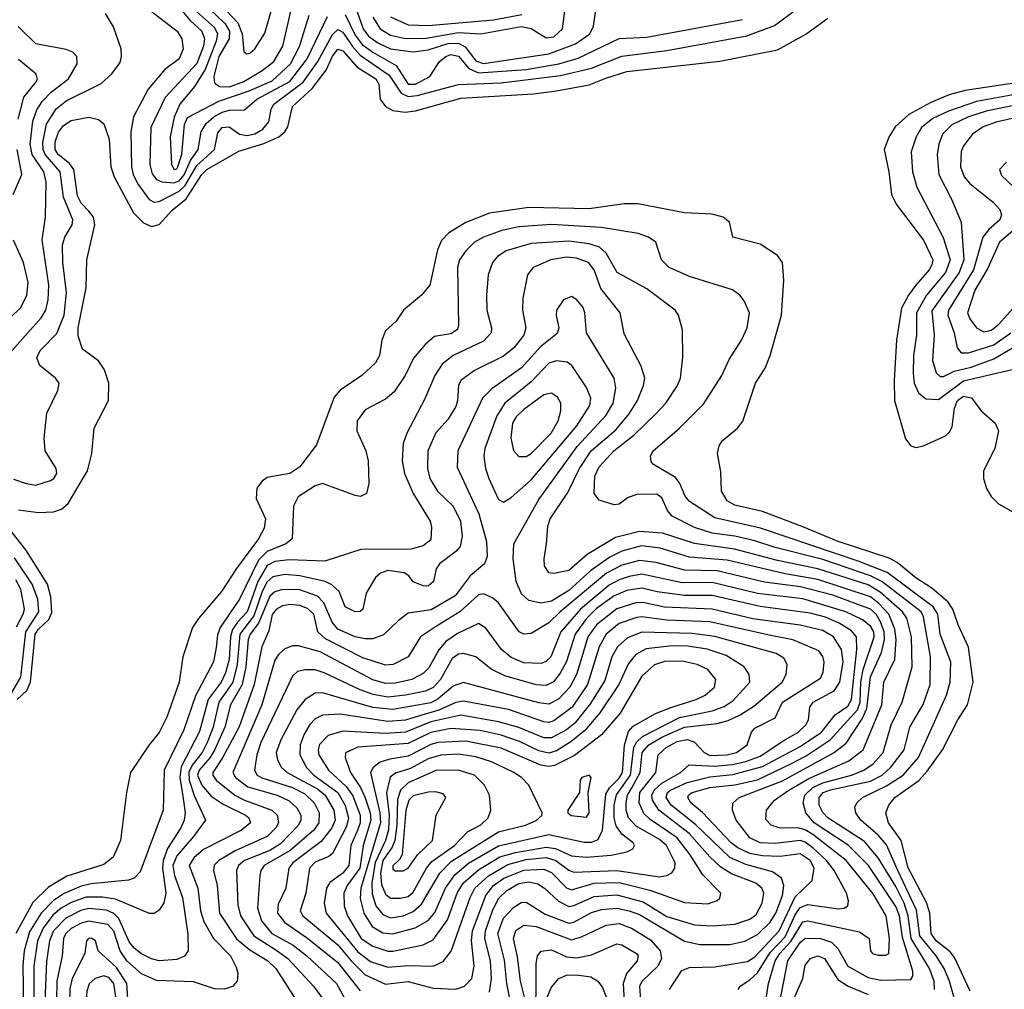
# Model space of a CAD drawing. Extents: x 997026 to 1115308, y 536381 to 619039.
# Tile 380 of 484: x 1050810 to 1054727, y 591862 to 595721. Entities that reach past the tile are written whole.
import ezdxf

# ---------------------------------------------------------------- set-up
doc = ezdxf.new("R2010")
doc.units = 0

msp = doc.modelspace()

# ---------------------------------------------------------------- linework, layer by layer
at = {"layer": '0CON20XD'}
for points in [[(1051551.1, 595845), (1051677.8, 595707.8), (1051695.6, 595664.4), (1051701.1, 595595), (1051712.5, 595585), (1051725, 595587.5), (1051745, 595604.5), (1051785, 595666.9), (1051830.9, 595825)], [(1052152.1, 595752.1), (1052176.2, 595685), (1052197.9, 595655), (1052235, 595628.6), (1052285, 595605.6), (1052375, 595593.3), (1052435, 595601), (1052515, 595625.9), (1052555, 595627.1), (1052582.7, 595612.7), (1052625, 595557.2), (1052655, 595547.1), (1052915, 595585.4), (1053021.1, 595625), (1053077.6, 595665), (1053093.3, 595695), (1053113.7, 595846.3)], [(1051332.5, 595755), (1051436.2, 595675), (1051455.3, 595645), (1051460.9, 595605), (1051445, 595564.6), (1051387.2, 595522.8), (1051321.8, 595445), (1051263.3, 595335), (1051252.4, 595275), (1051254.8, 595135), (1051261.1, 595105), (1051279, 595069), (1051325, 595005.3), (1051345, 594994.8), (1051365, 594996.9), (1051445, 595039), (1051468.7, 595061.3), (1051515, 595140.8), (1051585.5, 595205), (1051598.9, 595271.1), (1051615, 595292.1), (1051642.9, 595295), (1051685, 595265.9), (1051715, 595259.8), (1051745, 595266.8), (1051776.9, 595285), (1051801.3, 595315), (1051810.8, 595365), (1051820.8, 595385), (1051937.3, 595472.7), (1051995.8, 595554.2), (1052055, 595661.7), (1052075, 595682.3), (1052095, 595671.2), (1052133.7, 595613.7), (1052165, 595579.2), (1052279.6, 595499.6), (1052328, 595428), (1052355, 595415.1), (1052391.1, 595418.9), (1052555, 595462.9), (1052725, 595469.6), (1052960.8, 595499.2), (1053085, 595528), (1053205, 595576.2), (1053385, 595597.8), (1053702.8, 595657.2), (1053812.2, 595697.8), (1053910.1, 595769.9)], [(1051435, 595781.8), (1051488.4, 595718.4), (1051535.2, 595675), (1051545.1, 595645.1), (1051541.5, 595615), (1051515, 595546.4), (1051389.1, 595410.9), (1051332.3, 595292.3), (1051328.3, 595145), (1051337.4, 595107.4), (1051354.9, 595084.9), (1051375, 595075.2), (1051425, 595072), (1051445, 595079.9), (1051465, 595103.8), (1051489.6, 595160.4), (1051520.5, 595205), (1051532.2, 595275), (1051551.5, 595308.5), (1051582, 595335), (1051615, 595352.9), (1051645, 595360.4), (1051705, 595362.1), (1051753.3, 595405), (1051885, 595475.4), (1051953.9, 595565), (1052035, 595733.1)], [(1051535, 595792.8), (1051627.2, 595705), (1051645.1, 595675.1), (1051643.6, 595645), (1051602.8, 595575), (1051582.4, 595495), (1051585, 595469.6), (1051605.1, 595455.1), (1051645, 595454), (1051701.2, 595475), (1051775, 595518.4), (1051820.6, 595555), (1051856.7, 595615), (1051888.4, 595755)], [(1050785, 593892.9), (1050835.3, 593875.3), (1050875, 593869.2), (1050933, 593887), (1050945.6, 593895), (1050957.9, 593915), (1050955.3, 593935.3), (1050911.1, 594005), (1050906.9, 594055), (1050918.1, 594155), (1050961.4, 594245), (1050966.9, 594275), (1050953.1, 594295), (1050890.9, 594345), (1050878.5, 594375), (1050891.2, 594405), (1050958, 594472), (1050987.3, 594545), (1050996.2, 594635), (1050981.2, 594755), (1050980.7, 594825), (1050989.8, 594855), (1051019.2, 594905), (1051021.9, 594925), (1050984.6, 595014.6), (1050971.6, 595115), (1050911.6, 595185), (1050903.4, 595205), (1050902.2, 595232.2), (1050917.2, 595305), (1050955, 595366.1), (1050995, 595398.4), (1051133.6, 595466.4), (1051176.7, 595505), (1051209.3, 595550.7), (1051215.4, 595575), (1051213.6, 595605), (1051183.1, 595693.1), (1051151.2, 595745)], [(1050805, 593770.4), (1050885, 593759.5), (1050945, 593762.6), (1050976.5, 593773.5), (1051003.1, 593795), (1051080, 593925), (1051097.4, 593995), (1051106.9, 594095), (1051163.1, 594205), (1051164.7, 594275), (1051148, 594328), (1051123, 594363), (1051060.2, 594410.2), (1051042.3, 594462.3), (1051043.4, 594495), (1051074.2, 594654.2), (1051077.5, 594765), (1051109, 594905), (1051103.5, 594935), (1051085, 594958.9), (1051055, 594990.7), (1051039.8, 595019.8), (1051025.3, 595125.3), (1051008.3, 595148.3), (1050963, 595185), (1050951.2, 595205), (1050951.9, 595235), (1050965, 595273.9), (1050985, 595300.5), (1051015, 595319.3), (1051085, 595333.1), (1051123.6, 595323.6), (1051145, 595306.9), (1051166.3, 595245), (1051173.3, 595135), (1051185.6, 595095), (1051262.8, 594952.8), (1051302.3, 594912.3), (1051335, 594897.4), (1051365, 594905.3), (1051416.5, 594963.5), (1051471.7, 595008.3), (1051534.6, 595105), (1051555.2, 595125), (1051682.2, 595197.8), (1051781.1, 595228.9), (1051840.9, 595255), (1051864.8, 595275), (1051876.7, 595295), (1051895.2, 595375), (1051973.1, 595446.9), (1052029.6, 595520.4), (1052055, 595575.7), (1052075, 595603.1), (1052095, 595597.5), (1052152.2, 595532.2), (1052226.4, 595485), (1052238.3, 595465), (1052244.2, 595404.2), (1052264.7, 595375), (1052295, 595360), (1052343.4, 595353.4), (1052385, 595358.1), (1052565, 595408), (1052854.3, 595425.7), (1052945, 595437.2), (1053075, 595461.9), (1053142.1, 595487.9), (1053225, 595514.2), (1053595, 595555.6), (1053825, 595600.7), (1053936.9, 595663.1), (1054025, 595727.3)], [(1051513.9, 595753.9), (1051585, 595690.2), (1051596.9, 595665), (1051591.2, 595635), (1051547.9, 595522.1), (1051505.4, 595454.6), (1051447.1, 595385), (1051425, 595332.9), (1051409.1, 595255), (1051413.9, 595145), (1051425, 595125.4), (1051435, 595126.9), (1051439.8, 595135), (1051455, 595185.6), (1051465.6, 595304.4), (1051478.3, 595331.7), (1051602.8, 595397.2), (1051722.7, 595437.3), (1051815, 595478.1), (1051887, 595545), (1051923.8, 595613.8), (1051961.4, 595738.6)], [(1052105, 595741.5), (1052145, 595658.8), (1052172.6, 595622.6), (1052215, 595591.3), (1052308.2, 595538.2), (1052354.8, 595465), (1052385, 595464.1), (1052441.5, 595495), (1052480.3, 595555), (1052504.7, 595575), (1052525, 595581.8), (1052555, 595575.2), (1052596.1, 595526.1), (1052635, 595509.2), (1052825, 595522.6), (1052954.4, 595545), (1053032.3, 595567.7), (1053195, 595646.1), (1053305, 595650.8), (1053685, 595721.8)], [(1052215, 595731.1), (1052244, 595685), (1052285, 595659), (1052345, 595646.2), (1052427.3, 595647.3), (1052555, 595670), (1052645, 595664.8), (1052805, 595693.5), (1052845, 595686.2), (1052905, 595648.5), (1052935, 595652.4), (1052969.1, 595685), (1052978.2, 595755)], [(1052285, 595732.7), (1052355, 595701.1), (1052435, 595697.9), (1052695, 595720.4), (1052808, 595742)], [(1050768.3, 594391.7), (1050895.2, 594535), (1050914.4, 594565), (1050923.5, 594606.5), (1050926.2, 594665), (1050899.8, 594845), (1050913.4, 594935), (1050914.8, 595075), (1050906.6, 595115), (1050859.2, 595185), (1050852.4, 595225), (1050862.4, 595317.6), (1050878.3, 595361.7), (1050899, 595395), (1050936.7, 595433.3), (1051004.1, 595485), (1051038.7, 595545), (1051037.9, 595575), (1051021.6, 595591.6), (1050995, 595602.7), (1050875, 595625.2), (1050804, 595694)], [(1050803.9, 595325), (1050827.2, 595412.8), (1050877.2, 595475), (1050881.1, 595485), (1050874.6, 595505), (1050805, 595562)], [(1054845, 595480.9), (1054571.4, 595438.6), (1054508.1, 595421.9), (1054435, 595390.8), (1054347, 595343), (1054293.1, 595295), (1054266.9, 595253.1), (1054249.2, 595205), (1054268.1, 595115), (1054277.6, 595025), (1054296.9, 594986.9), (1054405, 594843.1), (1054442, 594765), (1054439.1, 594745), (1054427.4, 594725), (1054375, 594664.7), (1054345.1, 594624.9), (1054317.4, 594572.6), (1054298.4, 594445), (1054288.5, 594285), (1054290.5, 594205), (1054333.5, 594053.5), (1054355, 594025.4), (1054375, 594019.1), (1054405, 594025.7), (1054492.4, 594065), (1054509.4, 594080.6), (1054519.5, 594100.5), (1054528.1, 594175), (1054540.2, 594205), (1054565, 594222.3), (1054595.7, 594215.7), (1054635, 594163.9), (1054690.9, 594115), (1054703.9, 594085), (1054689.4, 594015), (1054644.2, 593925), (1054644.2, 593895), (1054656.5, 593855), (1054674.1, 593824.1), (1054704.1, 593794.1), (1054812.8, 593732.8)], [(1054835, 595434.9), (1054616.2, 595395), (1054505, 595357.1), (1054442.8, 595327.2), (1054398, 595292), (1054375.8, 595255), (1054355.8, 595195), (1054361.7, 595115), (1054379.4, 595055), (1054484.1, 594854.1), (1054511.1, 594765), (1054493.1, 594715), (1054417.3, 594625), (1054377.7, 594555), (1054377, 594465), (1054366.2, 594385), (1054364.5, 594314.5), (1054368.3, 594275), (1054386, 594236), (1054415, 594211.5), (1054465, 594209.5), (1054565, 594283.6), (1054793, 594337)], [(1054835, 595393.5), (1054655, 595357.3), (1054585, 595334.1), (1054517.8, 595302.2), (1054480.5, 595265), (1054466.2, 595225), (1054460.2, 595185), (1054465.8, 595105), (1054516.3, 595006.3), (1054554.7, 594915), (1054565.4, 594765), (1054547.2, 594715), (1054437.9, 594562.1), (1054447.3, 594465), (1054440.8, 594365), (1054455.4, 594315), (1054471, 594301), (1054485, 594300.8), (1054527.7, 594322.3), (1054595, 594338.8), (1054685, 594371.3), (1054781.8, 594428.2)], [(1054850.6, 595349.4), (1054695, 595313.7), (1054642.7, 595295), (1054600.9, 595265), (1054565, 595218.9), (1054555, 595196), (1054552.7, 595135), (1054566.7, 595095), (1054589.7, 595069.7), (1054682.5, 594995), (1054708.9, 594965), (1054716.2, 594945), (1054708.8, 594925), (1054664.6, 594885.4), (1054641.3, 594855), (1054604, 594726), (1054504.4, 594565), (1054502.4, 594545), (1054527.8, 594475), (1054539.3, 594415), (1054555, 594395.4), (1054585, 594395.8), (1054685, 594426.8), (1054752.4, 594475)], [(1050784.7, 595025), (1050818.9, 595105), (1050799.9, 595205)], [(1054735, 595154.2), (1054707.8, 595125), (1054715, 595100.4), (1054764.3, 595055)], [(1054590.4, 591855), (1054529.3, 591989.3), (1054511.3, 592011.3), (1054455.8, 592055), (1054435.4, 592085), (1054430.1, 592165), (1054417.3, 592207.3), (1054345, 592345.9), (1054317, 592455), (1054266.3, 592525), (1054255.9, 592564.1), (1054268.1, 592595), (1054291.2, 592625), (1054386.5, 592693.5), (1054419.7, 592730.3), (1054481.4, 592815), (1054541.9, 592935), (1054580.9, 592995), (1054602.6, 593085), (1054584.5, 593224.5), (1054543.1, 593313.1), (1054521.6, 593375), (1054503.4, 593403.4), (1054438.9, 593458.9), (1054375, 593500.2), (1054300.6, 593560.6), (1054268.5, 593578.5), (1054066.5, 593645), (1053925, 593702.1), (1053765, 593763.5), (1053655, 593788.7), (1053625, 593805.8), (1053601.7, 593845), (1053598.7, 593921.3), (1053585.8, 593995), (1053592.2, 594025), (1053604.4, 594045.6), (1053665.5, 594095), (1053686.2, 594123.8), (1053737.1, 594275), (1053775, 594334.3), (1053795.7, 594384.3), (1053840.4, 594545), (1053849.5, 594685), (1053844.4, 594755), (1053825, 594782.9), (1053755, 594827.1), (1053647.5, 594855), (1053634, 594915), (1053608.8, 594935), (1053565, 594947.3), (1053455, 594952.5), (1053268.7, 594988.7), (1053215, 594988.8), (1053075, 594967.7), (1052835, 594973.8), (1052679.2, 594950.8), (1052585, 594913.8), (1052517.1, 594872.9), (1052487.7, 594842.3), (1052471.7, 594805), (1052441.8, 594665), (1052408.4, 594625), (1052337.3, 594565), (1052308.2, 594521.8), (1052265, 594482.5), (1052250.4, 594445), (1052240.8, 594385), (1052225.4, 594355), (1052171.5, 594305), (1052085, 594246.5), (1052061, 594219), (1051990.3, 594029.7), (1051925, 593942), (1051885, 593914.7), (1051795, 593899.1), (1051775, 593884.4), (1051753.5, 593856.5), (1051751.1, 593815), (1051787.8, 593735), (1051782, 593698), (1051760, 593655), (1051672.5, 593537.5), (1051613.5, 593445), (1051522, 593338), (1051498.2, 593301.8), (1051459.6, 593185), (1051444.6, 593084.6), (1051394.8, 592945.2), (1051365, 592883.6), (1051324.8, 592835.2), (1051251.5, 592725), (1051235.4, 592645), (1051211, 592455), (1051181.5, 592388.5), (1051145, 592358.4), (1050997.9, 592312.1), (1050925, 592268.1), (1050862.9, 592207.1), (1050794.4, 592085)], [(1054533.7, 591805), (1054509, 591895), (1054487.6, 591945), (1054455.4, 591995), (1054390.1, 592075), (1054377.2, 592177.2), (1054302.8, 592335), (1054257.8, 592437.8), (1054225.1, 592475.1), (1054155.9, 592535), (1054136.1, 592565), (1054132.6, 592587.4), (1054140, 592605), (1054162.7, 592625), (1054257.8, 592672.2), (1054324.3, 592715), (1054385.2, 592785), (1054497.4, 593032.6), (1054512, 593085), (1054514.1, 593164.1), (1054472.3, 593275), (1054462.7, 593355), (1054443.8, 593385), (1054261.1, 593521.1), (1054145, 593566.6), (1053757.3, 593697.3), (1053575, 593738), (1053475, 593804), (1053457.1, 593825), (1053435.7, 593875.7), (1053418.9, 593898.9), (1053331.2, 593951.2), (1053322.7, 593962.7), (1053320, 593985), (1053330, 594005), (1053435, 594095.5), (1053529.6, 594190.4), (1053603.1, 594305), (1053631.7, 594368.3), (1053681.1, 594445), (1053703.5, 594495), (1053713.3, 594555), (1053692.1, 594602.1), (1053674.2, 594625), (1053645, 594645.6), (1053475, 594698.8), (1053394.3, 594735), (1053362.5, 594765), (1053340.6, 594835), (1053310.8, 594855), (1053270.1, 594870.1), (1053125, 594893.7), (1052925, 594905.8), (1052795, 594897), (1052727.9, 594882.1), (1052655.4, 594855.4), (1052619.5, 594835), (1052585, 594801.5), (1052560, 594765), (1052551.6, 594735), (1052556.2, 594505), (1052551.7, 594488.3), (1052525, 594470.4), (1052460.1, 594459.9), (1052425, 594430), (1052376.1, 594373.9), (1052343.1, 594305), (1052299.6, 594240.4), (1052265, 594210.9), (1052185, 594168.1), (1052153.1, 594125), (1052151.5, 594085), (1052186.5, 594005), (1052196.4, 593965), (1052199.2, 593875), (1052190, 593835), (1052166.1, 593823.9), (1052145, 593828), (1052015, 593875.5), (1051985, 593866.2), (1051918.3, 593821.7), (1051899.1, 593785), (1051893.5, 593655), (1051869.1, 593635), (1051795, 593604.9), (1051759.7, 593570.3), (1051684.1, 593415), (1051608, 593302), (1051596.7, 593273.3), (1051591.9, 593221.9), (1051580.5, 593165), (1051509.7, 593030.3), (1051462.7, 592895), (1051384.4, 592735), (1051380.8, 592575), (1051289.6, 592330.4), (1051266, 592305), (1051243.4, 592296.6), (1051095, 592281.5), (1051055, 592272.2), (1050986.7, 592243.3), (1050944.1, 592215.9), (1050895, 592165.6), (1050848.7, 592091.3), (1050828, 592015), (1050822.4, 591957.6), (1050828.5, 591621.5)], [(1054778.1, 594895), (1054708.1, 594835), (1054660.1, 594729.9), (1054608.9, 594645), (1054580.2, 594555), (1054589.9, 594529.9), (1054615.9, 594495), (1054645, 594479), (1054676, 594485), (1054705, 594509), (1054783.2, 594596.8)], [(1050772.2, 594535), (1050814.8, 594575.2), (1050838.4, 594625), (1050843.7, 594675), (1050825.8, 594755), (1050785, 594844)], [(1054448.6, 591861.4), (1054447.4, 591895), (1054429, 591945), (1054356.5, 592065), (1054344.6, 592155), (1054328.1, 592205), (1054295, 592271), (1054224.9, 592385), (1054170.3, 592450.3), (1054025, 592545.2), (1054005, 592565.3), (1053990.2, 592595), (1053989.7, 592625), (1054005.7, 592645), (1054035, 592656.5), (1054195, 592691.1), (1054241, 592715), (1054275, 592745.7), (1054328.5, 592815), (1054350.8, 592905), (1054403.8, 592996.2), (1054432.5, 593075), (1054433.8, 593185), (1054405.5, 593345), (1054396.1, 593365), (1054239.2, 593485), (1054195, 593507.7), (1054005, 593573), (1053815, 593620.6), (1053735, 593647.4), (1053655, 593666.2), (1053565, 593677.4), (1053495, 593700.3), (1053406.2, 593745), (1053387.2, 593767.2), (1053365, 593817.8), (1053345, 593832.1), (1053265, 593831.2), (1053230.9, 593819.1), (1053195, 593792.5), (1053175, 593790), (1053115, 593809.4), (1053095.5, 593835), (1053097.3, 593905), (1053115, 593940.9), (1053174.2, 594005), (1053255, 594069.1), (1053339.5, 594150.5), (1053380, 594195), (1053426.9, 594265), (1053438.9, 594295), (1053447.8, 594377.8), (1053447.2, 594487.2), (1053430.6, 594545), (1053416.9, 594565), (1053305, 594649.6), (1053186.6, 594715), (1053142.4, 594792.4), (1053116.1, 594816.1), (1053075, 594829.1), (1052995, 594839.4), (1052845, 594830.8), (1052745, 594801.2), (1052711, 594779), (1052691.4, 594755), (1052673.6, 594705), (1052666.6, 594625), (1052667.8, 594565), (1052687.2, 594495), (1052686, 594475), (1052655, 594441.2), (1052533.8, 594385), (1052490.2, 594349.8), (1052461.1, 594305), (1052420.9, 594209.1), (1052350, 594075), (1052336.1, 594035), (1052331.9, 593965), (1052340.3, 593915), (1052375.8, 593835.8), (1052442.9, 593725), (1052448.1, 593701.9), (1052445, 593650.8), (1052415, 593627.3), (1052366, 593614), (1052166.9, 593613.1), (1052024.2, 593565.8), (1051881.8, 593571.8), (1051825, 593564.3), (1051795, 593548.9), (1051757.1, 593485), (1051715.5, 593365), (1051676.2, 593323.8), (1051656.4, 593293.6), (1051648.6, 593265), (1051643.2, 593175), (1051628.7, 593121.3), (1051611.1, 593085), (1051560.5, 593015), (1051525, 592888.7), (1051453, 592747), (1051446.9, 592705), (1051459.6, 592630.4), (1051468, 592565), (1051464.8, 592535), (1051451.7, 592505), (1051398, 592422), (1051380.7, 592375), (1051378.5, 592345), (1051390.9, 592245), (1051383.2, 592206.8), (1051365, 592177.5), (1051345, 592164), (1051325.9, 592164.1), (1051190.6, 592220.6), (1051139, 592229), (1051075, 592228.4), (1051015, 592207.9), (1050974.5, 592185.5), (1050942.6, 592157.4), (1050903.3, 592105), (1050881.5, 592055), (1050865.8, 591955), (1050866.3, 591823.7)], [(1053832.2, 591805), (1053865.5, 591975), (1053915, 592047.9), (1053935, 592065.6), (1053995, 592064.5), (1054039.6, 592049.6), (1054064.4, 592025), (1054105, 591954.8), (1054185, 591909.3), (1054235, 591899.1), (1054355, 591901.5), (1054362.9, 591915), (1054362.4, 591935), (1054322.2, 592067.8), (1054309.4, 592155), (1054295, 592192.2), (1054186.4, 592355), (1054105.3, 592435.3), (1053970.5, 592525), (1053937.4, 592565), (1053926.2, 592605), (1053933.5, 592635), (1053964.5, 592665), (1054005, 592684.5), (1054119.2, 592715), (1054167.5, 592735), (1054205, 592759), (1054244.8, 592805), (1054276.3, 592915), (1054320.2, 593005), (1054360.2, 593145), (1054357, 593265), (1054338.8, 593338.8), (1054322.2, 593365), (1054233.2, 593443.2), (1054185, 593471.8), (1053985, 593536), (1053825, 593568.8), (1053654.1, 593614.1), (1053495, 593637), (1053367.7, 593677.7), (1053275, 593684.2), (1053180, 593660), (1053067.3, 593592.7), (1052995, 593528.8), (1052935, 593516.4), (1052915, 593519.4), (1052897.9, 593547.9), (1052896.1, 593575), (1052905.4, 593635.4), (1052911.1, 593705), (1052920, 593735), (1052990.2, 593839.8), (1053036.8, 593935), (1053083.3, 594005), (1053180.9, 594089.1), (1053235, 594152.8), (1053267.1, 594205), (1053292.2, 594265), (1053296.7, 594295), (1053282.7, 594342.7), (1053215, 594471.2), (1053198.5, 594555), (1053121.2, 594651.2), (1053095, 594725.6), (1053072.7, 594755), (1053025, 594772.5), (1052985, 594775.8), (1052922.5, 594765), (1052852.5, 594735), (1052830.6, 594705), (1052812.2, 594612.2), (1052809.6, 594565), (1052823.3, 594495), (1052815.3, 594465), (1052775.2, 594414.8), (1052735, 594381.9), (1052618.9, 594325), (1052564.8, 594285.2), (1052556, 594265), (1052552.1, 594205), (1052545, 594181.9), (1052515, 594131.1), (1052465, 594076.7), (1052434.3, 594005), (1052431.9, 593935), (1052441.6, 593895), (1052471.8, 593845), (1052535, 593785.4), (1052563.4, 593725), (1052570.8, 593665), (1052562.3, 593625), (1052545.2, 593604.9), (1052480.4, 593555), (1052467.3, 593535), (1052455.6, 593485), (1052435, 593466.9), (1052415, 593468.1), (1052375, 593484), (1052357.7, 593507.7), (1052340, 593520), (1052275, 593528.9), (1052245, 593517.9), (1052225, 593501.5), (1052188.8, 593438.8), (1052175.7, 593375), (1052164.4, 593365.6), (1052145, 593364.5), (1052105, 593384), (1052081.5, 593445), (1052052.1, 593472.1), (1052024.9, 593484.9), (1051925, 593508.2), (1051865, 593513.1), (1051816.8, 593503.2), (1051795, 593484.5), (1051774.9, 593445), (1051741.2, 593348.8), (1051685.6, 593275), (1051675.8, 593155), (1051658.5, 593085), (1051601.9, 593005), (1051579.4, 592905), (1051556.4, 592845), (1051535.4, 592805), (1051495.6, 592754.4), (1051483.2, 592726.8), (1051484.7, 592695), (1051503.9, 592633.9), (1051549.6, 592535), (1051500.9, 592470.9), (1051435, 592393.7), (1051419.2, 592355), (1051425.7, 592315.7), (1051457.1, 592227.1), (1051478.8, 592081.2), (1051480, 592015), (1051466.2, 591993.8), (1051435, 591980.7), (1051365, 591975.7), (1051335, 591983.1), (1051295, 592003.5), (1051265, 592026.5), (1051245, 592051.1), (1051204.7, 592144.7), (1051184, 592164), (1051155, 592176.6), (1051085, 592183.7), (1051053.6, 592176.4), (1050994.1, 592145.9), (1050944.2, 592095), (1050929, 592055), (1050916.9, 591973.1), (1050910.2, 591815)], [(1053777.9, 591815), (1053788.7, 591885), (1053815.3, 591975), (1053833.8, 592005), (1053877.5, 592052.5), (1053925, 592130.2), (1053945, 592134.2), (1054150.8, 592090.8), (1054188.6, 592065), (1054194.4, 592015), (1054202, 592005), (1054225, 591998.6), (1054255, 591998.6), (1054268.1, 592005), (1054270, 592065), (1054257.2, 592155), (1054205, 592242.4), (1054097.6, 592375), (1053965, 592478), (1053935, 592496.6), (1053904.9, 592504.9), (1053835, 592503.8), (1053799.5, 592515), (1053777.9, 592537.9), (1053780.6, 592575), (1053812.8, 592615), (1053869.2, 592655), (1053948.6, 592701.4), (1054108.9, 592771.1), (1054165.2, 592815), (1054239.6, 592995), (1054247.3, 593085), (1054290.7, 593175), (1054296.8, 593255), (1054290.8, 593295), (1054266.8, 593355), (1054228.2, 593398.2), (1054195, 593424.4), (1053985, 593492.7), (1053855, 593516.2), (1053625, 593570), (1053475, 593582), (1053358.1, 593618.1), (1053283.3, 593626.7), (1053205, 593606.3), (1053157.4, 593582.6), (1053081.6, 593528.4), (1052995, 593449.5), (1052925, 593406.6), (1052885, 593399.6), (1052835, 593410), (1052806, 593436), (1052784.7, 593485), (1052772.5, 593575), (1052775.3, 593635), (1052875, 593811.3), (1052951.8, 593918.2), (1053027.8, 594022.2), (1053143.1, 594146.9), (1053171.5, 594195), (1053181.9, 594255), (1053174.7, 594295), (1053065.4, 594475), (1053058, 594555), (1053050.9, 594575), (1053026.5, 594606.5), (1053005, 594618.8), (1052973.5, 594606.5), (1052945.2, 594565), (1052943.5, 594543.5), (1052954.7, 594495), (1052948, 594472), (1052881.5, 594418.5), (1052805.8, 594335), (1052688.3, 594251.7), (1052651.1, 594215), (1052553.1, 594005), (1052550.6, 593940.6), (1052636.7, 593755), (1052667.1, 593645), (1052670, 593585), (1052659.5, 593555), (1052601.8, 593508.2), (1052542.1, 593427.9), (1052447.1, 593372.9), (1052355, 593358.6), (1052315, 593328.9), (1052257.7, 593272.3), (1052215, 593257.5), (1052185, 593256.5), (1052145, 593264.5), (1052075, 593295.2), (1052053.1, 593323.1), (1052020.5, 593400.5), (1051995, 593426.6), (1051925, 593452.2), (1051855, 593453.9), (1051825, 593443.8), (1051805, 593426.6), (1051760.3, 593319.7), (1051726.6, 593275), (1051719.6, 593255), (1051709.9, 593145), (1051695.1, 593075), (1051648.7, 592995), (1051626.4, 592905), (1051585.4, 592814.6), (1051566.4, 592783.6), (1051523.8, 592735), (1051517.5, 592715), (1051535, 592674.3), (1051571.4, 592631.4), (1051619.1, 592599.1), (1051708.2, 592555), (1051721.1, 592545), (1051728.2, 592525), (1051692.5, 592495), (1051541.5, 592418.5), (1051503, 592385), (1051483.8, 592355), (1051519, 592265), (1051529.7, 592175), (1051542.5, 592132.5), (1051581.6, 592065), (1051649.2, 591995), (1051670.8, 591950.8), (1051677.3, 591925), (1051674.6, 591895), (1051656.7, 591873.3), (1051625, 591862.4), (1051585, 591864.7), (1051502, 591892), (1051355, 591897.7), (1051295, 591923.4), (1051235.9, 591975), (1051210.4, 592015), (1051185, 592094), (1051160.2, 592120.2), (1051085, 592133.6), (1051055, 592125.7), (1051015, 592103.6), (1050994.2, 592085), (1050984.5, 592065), (1050978.7, 591995), (1050958.2, 591895), (1050956.1, 591815)], [(1052735, 593801.5), (1052765, 593819.1), (1052845, 593889.7), (1053026.5, 594105), (1053078.4, 594185), (1053082.5, 594215), (1053065, 594257.1), (1053006.4, 594345), (1052987.9, 594357.9), (1052945, 594364), (1052915, 594354.1), (1052845, 594280.2), (1052740.3, 594195), (1052708.7, 594145), (1052660.6, 594015), (1052656.7, 593985), (1052663.2, 593935), (1052675.9, 593895), (1052715, 593811.9), (1052735, 593801.5)], [(1052825, 593982.5), (1052845, 593994.7), (1052923.8, 594075), (1052952.3, 594125), (1052963.3, 594165), (1052962.9, 594195), (1052948.8, 594218.8), (1052925, 594235.3), (1052895, 594228.2), (1052815, 594169.8), (1052785, 594140.7), (1052770.5, 594115), (1052764.1, 594055), (1052775, 594007.1), (1052795, 593983.2), (1052825, 593982.5)], [(1050799.5, 593015), (1050838.6, 593051.4), (1050853.1, 593085), (1050871.6, 593275), (1050884.3, 593295), (1050925.5, 593334.5), (1050937.6, 593362.4), (1050934, 593424), (1050921, 593475), (1050835, 593610.7), (1050760.5, 593705)], [(1050759, 593009), (1050814.2, 593105), (1050834.3, 593285), (1050885.9, 593365), (1050882.9, 593415), (1050860, 593475), (1050789.6, 593579.6)], [(1053667.9, 591862.1), (1053675.6, 591875), (1053715, 591900), (1053745, 591928.1), (1053795, 592008.8), (1053855, 592070.5), (1053895, 592158.1), (1053915, 592188), (1053945, 592199.8), (1054067.5, 592182.5), (1054090, 592185), (1054104, 592195), (1054107.5, 592215), (1054098.9, 592245), (1054049.6, 592335), (1054019.5, 592375), (1053965.4, 592425.4), (1053935, 592448.1), (1053915, 592454.9), (1053815, 592442.3), (1053755, 592445.6), (1053714.7, 592465), (1053659.7, 592535), (1053645.4, 592575), (1053647.5, 592602.5), (1053672.2, 592625), (1053845, 592692.4), (1054050.3, 592805), (1054098.2, 592841.8), (1054161, 592939), (1054180.3, 592979.7), (1054193.9, 593106.1), (1054237.7, 593202.3), (1054250.5, 593255), (1054249.5, 593285), (1054234.2, 593324.2), (1054216.4, 593355), (1054195, 593374.6), (1054045, 593430.7), (1053915.9, 593464.1), (1053772.6, 593482.6), (1053585, 593527.6), (1053455, 593530.1), (1053341.3, 593561.3), (1053275, 593568.6), (1053205, 593550), (1053145, 593517.8), (1052960.4, 593365), (1052915, 593320.2), (1052845, 593278.7), (1052815, 593275.4), (1052796.5, 593285), (1052715, 593400.8), (1052690.3, 593420.3), (1052655, 593436.4), (1052635, 593432.1), (1052561.1, 593365), (1052464.6, 593305), (1052404.6, 593265), (1052354.8, 593185.2), (1052295.6, 593155), (1052265, 593151.7), (1052175, 593181), (1052026.4, 593256.4), (1051995.8, 593285), (1051980.2, 593355), (1051955, 593378.3), (1051925, 593389.7), (1051885, 593394.1), (1051855, 593388.1), (1051831.2, 593375), (1051815, 593354.4), (1051801, 593289), (1051772.9, 593225), (1051742.2, 593075), (1051682.8, 592907.2), (1051616.5, 592783.5), (1051578.4, 592725), (1051578.1, 592715), (1051592.2, 592695), (1051666.2, 592635), (1051705, 592614.6), (1051813.4, 592575), (1051833.8, 592555), (1051839.8, 592525), (1051829.1, 592505), (1051795, 592470.4), (1051667.2, 592412.8), (1051601.8, 592375), (1051583.9, 592356.1), (1051581, 592335), (1051596, 592275), (1051605.6, 592165), (1051673, 592063), (1051725, 592018.9), (1051797.6, 591975), (1051829.1, 591945), (1051919.6, 591805)], [(1050797.1, 593305), (1050824.3, 593355), (1050828.8, 593375), (1050814.9, 593455), (1050795, 593491.6)], [(1053395, 591862), (1053443.4, 591936.6), (1053475, 591948.4), (1053575, 591952), (1053705, 591972.7), (1053735, 591992.1), (1053831, 592095), (1053895, 592230.8), (1053962.1, 592295), (1053970.3, 592345), (1053954.2, 592375), (1053915, 592401), (1053835, 592390.8), (1053765, 592393), (1053715, 592402.7), (1053666.2, 592425), (1053640, 592445), (1053526.2, 592566.2), (1053479.2, 592605), (1053468.1, 592625), (1053470.9, 592635), (1053485, 592645.4), (1053555, 592664.9), (1053655, 592676.2), (1053745, 592696), (1053880.4, 592760.4), (1053938.6, 592791.4), (1054034.4, 592855.6), (1054142.3, 592975), (1054153.6, 593005), (1054156.5, 593085), (1054164.9, 593135), (1054208.8, 593265), (1054207.7, 593285), (1054195, 593307.5), (1054162.1, 593332.1), (1054096.7, 593365), (1053925, 593415.6), (1053745, 593437.9), (1053565, 593480.6), (1053445, 593480.1), (1053285, 593514.3), (1053234.4, 593505), (1053195, 593492.4), (1053155, 593470.3), (1053040.6, 593375), (1052962.5, 593285), (1052922.3, 593185), (1052905, 593167.1), (1052885, 593159.3), (1052815, 593161.9), (1052765, 593182.3), (1052727.2, 593215), (1052665, 593298.9), (1052635, 593317.8), (1052551.8, 593278.2), (1052505, 593247), (1052477, 593213), (1052438, 593142), (1052415, 593119.5), (1052369.5, 593095), (1052305, 593080), (1052265, 593079.6), (1052215, 593093.9), (1052005, 593204.8), (1051919.5, 593229.5), (1051895, 593228.7), (1051865, 593216.7), (1051839.7, 593195), (1051825, 593172.7), (1051773.3, 592995), (1051658.1, 592725), (1051668.7, 592705), (1051717.7, 592667.7), (1051834.2, 592634.2), (1051882.2, 592612.2), (1051913, 592585), (1051928.8, 592555), (1051928.8, 592535), (1051919.2, 592515), (1051848.2, 592441.8), (1051805.4, 592414.6), (1051704.2, 592375), (1051680.5, 592355), (1051673, 592335), (1051678, 592198), (1051688.5, 592155), (1051742.1, 592075), (1051825, 592021.7)], [(1052764.4, 591805), (1052748, 591885), (1052738.1, 591978.1), (1052711.7, 592085), (1052735, 592145.3), (1052775, 592187.9), (1052805, 592207.5), (1052825, 592208.4), (1052900.8, 592160.8), (1052995, 592126.1), (1053015, 592129), (1053085, 592167.5), (1053125, 592180.4), (1053185, 592185.4), (1053234.7, 592174.7), (1053275, 592159.5), (1053455, 592054.3), (1053515, 592040.9), (1053635, 592041), (1053695, 592053.9), (1053745, 592080.4), (1053795, 592129.1), (1053817.4, 592165), (1053843.9, 592235), (1053850.2, 592275), (1053840, 592305), (1053805, 592329.1), (1053698.5, 592358.5), (1053635, 592387.2), (1053498.7, 592518.7), (1053402.1, 592595), (1053381.7, 592625), (1053387, 592645), (1053398.4, 592655), (1053465, 592684.7), (1053555, 592707.6), (1053647.3, 592717.3), (1053765, 592748.5), (1053915, 592827.9), (1054000.2, 592885), (1054053.6, 592955), (1054105, 592988.5), (1054118.8, 593015), (1054140.8, 593215), (1054138.9, 593265), (1054119.1, 593289.1), (1054069.4, 593319.4), (1054015, 593343.5), (1053955, 593359.7), (1053755, 593385.1), (1053565, 593429.6), (1053455, 593429.1), (1053345.9, 593444.1), (1053285, 593458.5), (1053225, 593449), (1053175, 593428.2), (1053105, 593378.3), (1053065, 593337.9), (1053019.4, 593275), (1052985, 593167.1), (1052960.1, 593119.9), (1052933.6, 593086.4), (1052905, 593071.6), (1052865, 593074.1), (1052739.5, 593109.5), (1052686, 593136), (1052625.2, 593185.2), (1052575, 593199.3), (1052555, 593196.6), (1052530.8, 593179.2), (1052484.2, 593095), (1052455, 593063.6), (1052425, 593048.3), (1052345, 593032.5), (1052275, 593025.4), (1052215.9, 593035.9), (1052163.9, 593053.9), (1052021.4, 593121.4), (1051985, 593133), (1051945, 593134.2), (1051915, 593126.8), (1051895, 593108.2), (1051769.6, 592845), (1051753.8, 592795), (1051744.2, 592735), (1051754.2, 592715), (1051773.5, 592703.5), (1051895, 592664.9), (1051945, 592640.1), (1051982.1, 592605), (1052001.8, 592565), (1052000.5, 592525), (1051979.8, 592495), (1051886.7, 592415), (1051783.1, 592355), (1051769.7, 592335), (1051765.8, 592315), (1051756.3, 592185), (1051772.3, 592135), (1051812.6, 592085), (1051898.1, 592038.1), (1051953.9, 591993.9), (1052071, 591885), (1052119.8, 591795)], [(1052679.5, 591850.5), (1052686.4, 591903.6), (1052683.1, 591975), (1052661, 592065), (1052662.9, 592095), (1052690.4, 592175), (1052715, 592223.2), (1052748.4, 592255), (1052795, 592283.8), (1052835, 592290.1), (1052871.6, 592281.6), (1052897.9, 592265), (1052953, 592213), (1052995, 592192.2), (1053015, 592195.2), (1053095, 592231.2), (1053185, 592238.2), (1053290, 592210), (1053385, 592152.1), (1053495, 592118.8), (1053565, 592114.2), (1053655, 592121), (1053715, 592141.3), (1053739.8, 592160.2), (1053763.5, 592205), (1053770.4, 592245), (1053761.6, 592265), (1053738.2, 592285), (1053642.1, 592322.1), (1053598.7, 592348.7), (1053555, 592389.2), (1053472.6, 592482.6), (1053352.4, 592575), (1053326.7, 592615), (1053325.1, 592635), (1053334.6, 592655), (1053365, 592682.4), (1053438.7, 592725), (1053473.8, 592756.2), (1053575, 592750.1), (1053645, 592756.3), (1053698.6, 592768.6), (1053755, 592790.3), (1053854.1, 592855), (1053905, 592884.4), (1053937.9, 592915), (1053947.4, 592935), (1053953.1, 592985), (1053965.8, 593005), (1054049.5, 593050.5), (1054072.4, 593085), (1054086.3, 593165), (1054079.1, 593215), (1054047.6, 593265), (1054005, 593290.6), (1053915, 593312), (1053727.1, 593337.1), (1053565, 593375.1), (1053375, 593383), (1053295, 593400.9), (1053265, 593401.9), (1053185, 593376.6), (1053105, 593312.8), (1053070.6, 593265), (1053046.4, 593183.6), (1053025.2, 593115), (1052998.3, 593065), (1052953.2, 593016.8), (1052915, 592996.7), (1052875, 593001.7), (1052575, 593083), (1052535, 593068.7), (1052475, 593018.4), (1052445, 593001.8), (1052295, 592976.1), (1052214.3, 592984.3), (1052015, 593042.6), (1051985, 593041.1), (1051945.3, 593015), (1051912.4, 592975), (1051848.3, 592855), (1051831, 592805), (1051835.3, 592775), (1051851.8, 592745), (1051874.6, 592725), (1051920.5, 592700.5), (1051995, 592660), (1052025.5, 592635), (1052059.9, 592575), (1052065.1, 592535), (1052052.4, 592505), (1052009.6, 592450.4), (1051897, 592365), (1051881.4, 592345), (1051868.3, 592265), (1051838.9, 592201.1), (1051836, 592165), (1051865, 592128), (1051955, 592065.5), (1052075, 591969), (1052165, 591856.2)], [(1052545, 591863.1), (1052579.1, 591875), (1052608.7, 591905), (1052618.6, 591955), (1052607.1, 592057.1), (1052611.6, 592095), (1052663.8, 592236.2), (1052694.5, 592275), (1052736.1, 592303.9), (1052815, 592336), (1052895, 592340), (1052925, 592327), (1052985, 592266.3), (1053005, 592258), (1053095, 592284.6), (1053195, 592286.8), (1053316.7, 592256.7), (1053455, 592207.4), (1053547.3, 592202.7), (1053585, 592215.7), (1053595.7, 592225), (1053599.4, 592245), (1053527.5, 592317.5), (1053477.2, 592397.2), (1053425.2, 592465), (1053318.1, 592538.1), (1053292.5, 592562.4), (1053274.9, 592604.9), (1053277.3, 592645), (1053341.1, 592725), (1053349.8, 592795), (1053381.2, 592825), (1053425, 592847.8), (1053466.4, 592856.4), (1053495, 592846.4), (1053533.3, 592805), (1053555, 592792.4), (1053624, 592795), (1053662.1, 592805), (1053703.9, 592835), (1053720.8, 592885), (1053735, 592901.8), (1053815, 592942.9), (1053844.2, 593005), (1053995, 593100.9), (1054006.7, 593125), (1054010, 593165), (1054005, 593186.9), (1053988.8, 593208.8), (1053885, 593252.5), (1053791.7, 593271.7), (1053555, 593324.4), (1053385, 593330.9), (1053285, 593344.5), (1053265, 593342.4), (1053195, 593318.2), (1053142.8, 593275), (1053115, 593224.6), (1053068.6, 593075), (1053008, 592985), (1052935, 592930.3), (1052915, 592924.5), (1052895, 592926.8), (1052755, 592975.4), (1052575, 593008.5), (1052545, 593003.7), (1052476.9, 592973.1), (1052400.3, 592950.3), (1052345, 592933.9), (1052275, 592928), (1052085, 592957.3), (1052015, 592952.6), (1051985, 592938.8), (1051963.8, 592916.2), (1051941.8, 592878.2), (1051926.2, 592835), (1051924.8, 592795), (1051951.3, 592745), (1051980.8, 592715), (1052075.4, 592645), (1052105, 592593.5), (1052117.6, 592545), (1052110.5, 592509.5), (1052055, 592402.1), (1052039.8, 592390.2), (1051985, 592368.6), (1051962.3, 592345), (1051948, 592245), (1051925.3, 592175), (1051936.5, 592155), (1052075, 592038.8), (1052129.2, 591975), (1052185, 591919.5), (1052265, 591883), (1052355, 591893.6), (1052455, 591866.9), (1052545, 591863.1)], [(1052275, 591950.2), (1052355, 591956.8), (1052455, 591954.8), (1052495, 591972.3), (1052526.6, 592013.4), (1052602.2, 592227.8), (1052621.2, 592265), (1052675, 592314.4), (1052751.6, 592358.4), (1052825, 592379), (1052905, 592386.7), (1052943.4, 592375), (1052995, 592335.9), (1053015, 592329), (1053185, 592335.6), (1053355, 592310.3), (1053385, 592314.8), (1053404.1, 592325.9), (1053416.3, 592343.7), (1053417.7, 592365), (1053382.7, 592435), (1053355, 592458.6), (1053261.8, 592511.8), (1053232.4, 592545), (1053222.9, 592575), (1053222, 592605), (1053228.4, 592635), (1053245, 592664.2), (1053278.1, 592725), (1053286.8, 592805), (1053313, 592835), (1053365, 592865.3), (1053454.6, 592905), (1053585, 592919.8), (1053628.2, 592931.8), (1053675.7, 592954.3), (1053730.5, 592989.5), (1053842.9, 593085), (1053859.1, 593115), (1053862.7, 593155), (1053849.5, 593179.5), (1053818.7, 593198.6), (1053575, 593266.8), (1053485, 593278.4), (1053285, 593283.5), (1053228.5, 593261.5), (1053188.3, 593225), (1053165.9, 593185), (1053138.4, 593091.6), (1053080.1, 592999.9), (1053018.6, 592921.4), (1052985.2, 592895), (1052925, 592863), (1052895, 592863.6), (1052795, 592904), (1052715, 592927.3), (1052565, 592952.8), (1052445, 592927), (1052345, 592885.8), (1052265, 592880.7), (1052095, 592890.2), (1052037.8, 592872.2), (1052003.3, 592836.7), (1051997.3, 592815), (1051999.6, 592795), (1052038.4, 592735), (1052109.2, 592669.2), (1052135, 592632), (1052164.7, 592555), (1052164.2, 592525), (1052155, 592498.8), (1052127, 592435), (1052118.9, 592355), (1052095, 592324.2), (1052043.2, 592286.8), (1052030.6, 592265), (1052021.3, 592205), (1052028.7, 592165), (1052155, 592011.2), (1052205, 591972.3), (1052275, 591950.2)], [(1052295, 592014.1), (1052415, 592038.9), (1052455, 592059.5), (1052511.9, 592138.1), (1052550.4, 592245), (1052574.8, 592285), (1052635, 592338.1), (1052720.2, 592389.8), (1052782.9, 592407.1), (1052905, 592427.7), (1052942.1, 592422.1), (1053005, 592393.4), (1053065, 592387.6), (1053163.3, 592396.7), (1053225, 592409.4), (1053249.2, 592420.8), (1053256.4, 592435), (1053250.4, 592445), (1053205, 592480.2), (1053182.9, 592512.9), (1053175.3, 592545.3), (1053174.5, 592595), (1053184.4, 592635.6), (1053239.7, 592715), (1053253.5, 592826.5), (1053265, 592847.4), (1053288, 592868), (1053435, 592944.4), (1053565, 592969.9), (1053612.6, 592987.4), (1053648.4, 593011.6), (1053714, 593085), (1053711.5, 593115), (1053692.1, 593145), (1053620.1, 593190.1), (1053545, 593216), (1053467.3, 593227.3), (1053405, 593229.1), (1053302.4, 593217.6), (1053261.6, 593195), (1053231.6, 593158.4), (1053193.5, 593075), (1053117.7, 592962.3), (1053058.3, 592891.7), (1053002.6, 592847.4), (1052945, 592811.9), (1052915, 592801.9), (1052875, 592811.8), (1052798.1, 592848.1), (1052725, 592873.1), (1052641.7, 592891.7), (1052525, 592900.7), (1052445.1, 592884.9), (1052355, 592840.5), (1052155, 592825.6), (1052106.7, 592803.3), (1052104.6, 592785), (1052126, 592725), (1052165.9, 592665.9), (1052185, 592624.7), (1052204.7, 592565), (1052207.3, 592535), (1052176, 592435), (1052162.6, 592345), (1052113.2, 592275), (1052099.1, 592245), (1052100.4, 592195), (1052114.5, 592155), (1052168.9, 592065), (1052215, 592033.8), (1052275, 592014.1), (1052295, 592014.1)], [(1052295, 592083.5), (1052383.4, 592106.6), (1052435, 592136.1), (1052461.7, 592168.3), (1052504, 592265), (1052541.7, 592318.3), (1052595, 592363.8), (1052715, 592432.7), (1052915, 592477.8), (1053055, 592447.7), (1053085, 592448.3), (1053111.3, 592458.7), (1053129, 592495), (1053141.5, 592638.5), (1053155.8, 592664.2), (1053195, 592703), (1053208, 592725), (1053215.5, 592834.5), (1053232, 592888), (1053250.8, 592909.2), (1053339.8, 592960.2), (1053403.6, 592985), (1053500.6, 593015), (1053537.4, 593032.6), (1053574.1, 593065), (1053579.7, 593095), (1053547.1, 593135), (1053505, 593154.3), (1053445, 593168), (1053375, 593167), (1053335, 593152.9), (1053285, 593108.4), (1053198.3, 592961.7), (1053125.1, 592874.9), (1053016.9, 592793.1), (1052937, 592753), (1052915, 592749.2), (1052883.6, 592753.6), (1052725, 592821.5), (1052585, 592849.2), (1052475, 592845.1), (1052445, 592836.9), (1052404.3, 592815), (1052355, 592790), (1052282, 592778), (1052244.3, 592765.7), (1052215.8, 592745), (1052205.6, 592725), (1052243.2, 592565), (1052245.5, 592525), (1052167.5, 592265), (1052164.1, 592224.1), (1052179.2, 592165), (1052212.7, 592112.7), (1052255, 592087.3), (1052295, 592083.5)], [(1052285, 592147.2), (1052335, 592154.8), (1052375, 592171.4), (1052408.6, 592201.4), (1052481, 592325), (1052528.3, 592371.7), (1052715, 592488.3), (1052821.9, 592515), (1052865, 592533.6), (1052886.6, 592553.4), (1052888.2, 592565), (1052835.2, 592675.2), (1052806.4, 592705), (1052775.5, 592725), (1052687.3, 592767.3), (1052625, 592786.8), (1052555, 592797.8), (1052485, 592793.8), (1052435, 592779.7), (1052365, 592741.3), (1052305, 592722.1), (1052283.7, 592706.3), (1052269.8, 592645), (1052280.2, 592555), (1052276.6, 592496.6), (1052264.9, 592455), (1052223.5, 592366.5), (1052211.5, 592285), (1052212, 592242), (1052227.3, 592195), (1052255, 592159.6), (1052285, 592147.2)], [(1052285, 592224.8), (1052325, 592224.8), (1052355, 592232.1), (1052375, 592248.7), (1052428.5, 592345), (1052449.3, 592370.7), (1052540, 592435), (1052591.2, 592488.8), (1052645, 592516.8), (1052673.4, 592545), (1052684.7, 592575), (1052678.8, 592635), (1052659.2, 592675), (1052619.5, 592715), (1052554.8, 592734.8), (1052465, 592733.3), (1052355, 592683.5), (1052324.6, 592655.4), (1052312.7, 592617.3), (1052310.5, 592515), (1052302.2, 592455), (1052291.6, 592428.4), (1052254.2, 592375), (1052244.9, 592324.9), (1052249.4, 592279.4), (1052265, 592240.5), (1052285, 592224.8)], [(1053065, 592547.5), (1053075.9, 592565), (1053072, 592645), (1053083.8, 592705), (1053075, 592713.8), (1053046.7, 592705), (1053040, 592695), (1053037.5, 592645), (1052991.2, 592575), (1052990, 592565), (1053004.4, 592554.4), (1053065, 592547.5)], [(1052303.4, 592333.4), (1052335, 592333.8), (1052355, 592344.6), (1052392.6, 592397.4), (1052452.7, 592455), (1052466.7, 592555), (1052505.6, 592625), (1052495, 592640), (1052465, 592648.2), (1052435, 592647.1), (1052375, 592632.1), (1052358, 592615), (1052346.8, 592573.2), (1052331.9, 592398.1), (1052321.1, 592378.9), (1052294.1, 592354.1), (1052295, 592340.8), (1052303.4, 592333.4)], [(1052822.8, 591815), (1052802.6, 591895), (1052790.9, 591990.9), (1052773.9, 592065), (1052783.1, 592096.9), (1052815, 592117.4), (1052865, 592112.3), (1053005, 592059.1), (1053045, 592070.8), (1053142.5, 592117.5), (1053195, 592124.2), (1053244, 592105), (1053319.6, 592059.6), (1053357.5, 592015), (1053363.6, 591985), (1053348.1, 591955), (1053285.9, 591895), (1053275.8, 591875), (1053284.7, 591745)], [(1051241.6, 591805), (1051235.8, 591885), (1051195, 591948.6), (1051122, 592015), (1051112, 592055), (1051095, 592066.4), (1051084.2, 592065), (1051075.8, 592055), (1051068.8, 592005), (1051018.5, 591905), (1051010, 591865), (1051008.3, 591805)], [(1052862.7, 591705), (1052864.4, 591965.6), (1052869.7, 591995), (1052885, 592013.8), (1052925, 592018.7), (1052985, 591991.2), (1053025, 591987.6), (1053085, 591999.3), (1053185, 592042.9), (1053205, 592039.7), (1053263.6, 592005), (1053270, 591995), (1053266, 591975), (1053224.3, 591925.7), (1053210.7, 591885), (1053214.6, 591815)], [(1051825, 592021.7), (1051877.4, 591985), (1051978.3, 591875), (1052023, 591815)], [(1053885.6, 591815), (1053925.3, 591905), (1053935, 591958), (1053955.7, 591985), (1053985, 591995.2), (1054011.5, 591985), (1054065, 591900.8), (1054105.4, 591875.4), (1054185, 591842)], [(1051155, 591742.5), (1051185, 591771.9), (1051195.1, 591815.1), (1051184.2, 591885), (1051165, 591909.8), (1051145, 591915.9), (1051110.5, 591905), (1051085.9, 591884.1), (1051076.6, 591855), (1051073.3, 591805), (1051095, 591764.7), (1051134.5, 591744.5), (1051155, 591742.5)], [(1052902, 591815), (1052925, 591871.1), (1052955.2, 591904.8), (1052985, 591918.4), (1053025, 591920.5), (1053081.9, 591911.9), (1053109.6, 591895), (1053129, 591869), (1053158, 591795)]]:
    msp.add_lwpolyline(points, dxfattribs=at)

doc.saveas('drawing.dxf')
